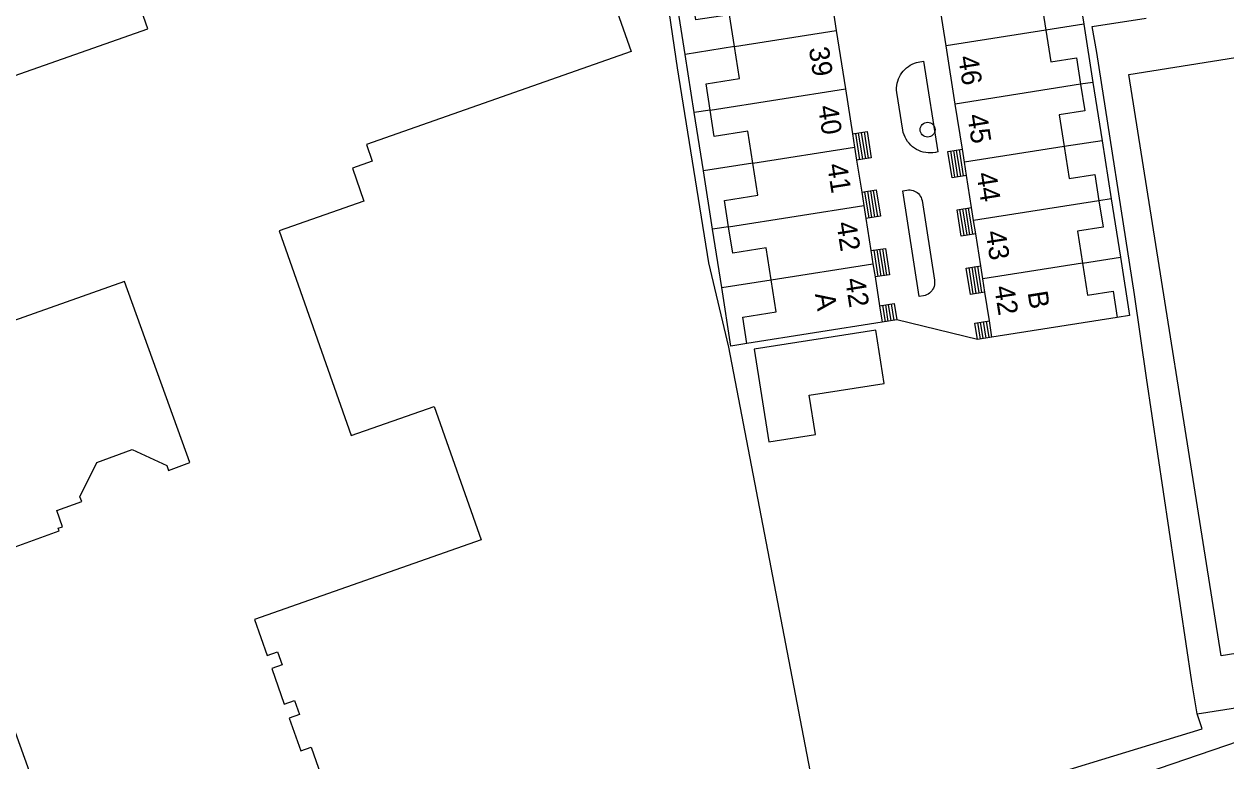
# Model space of a CAD drawing. Extents: x 122462 to 123306, y 485548 to 486417.
# Drawn here: x 122924.9 to 123015, y 485988.9 to 486044.1 of the extents above; entities that cross this region are included whole.
import ezdxf

# ---------------------------------------------------------------- set-up
doc = ezdxf.new("R2010")
doc.units = 0
for name, color, linetype in [('Level 1', 7, 'Continuous'), ('Level 17', 7, 'Continuous'), ('Level 19', 7, 'Continuous'), ('Level 2', 7, 'Continuous'), ('Level 22', 7, 'Continuous'), ('Level 23', 7, 'Continuous'), ('Level 31', 7, 'Continuous'), ('Level 33', 7, 'Continuous'), ('Level 4', 7, 'Continuous'), ('Level 53', 7, 'Continuous'), ('Level 58', 7, 'Continuous')]:
    doc.layers.add(name, color=color, linetype=linetype)

msp = doc.modelspace()

# ---------------------------------------------------------------- linework, layer by layer
at = {"layer": 'Level 1'}
for p, q in [((122985.109, 486048.018), (122985.796, 486043.653)), ((122994.036, 486042.511), (122993.349, 486046.881)), ((122985.796, 486043.653), (122986.484, 486039.287)), ((122994.723, 486038.141), (122994.036, 486042.511)), ((122986.484, 486039.287), (122987.015, 486035.909)), ((122995.255, 486034.759), (122994.723, 486038.141)), ((122987.015, 486035.909), (122987.17, 486034.92)), ((122987.17, 486034.92), (122987.326, 486033.934)), ((122995.41, 486033.771), (122995.255, 486034.759)), ((122987.326, 486033.934), (122987.705, 486031.53)), ((122995.565, 486032.784), (122995.41, 486033.771)), ((122995.942, 486030.389), (122995.565, 486032.784)), ((122987.705, 486031.53), (122987.861, 486030.542)), ((122987.861, 486030.542), (122988.016, 486029.555)), ((122996.097, 486029.401), (122995.942, 486030.389)), ((122988.016, 486029.555), (122988.395, 486027.15)), ((122996.252, 486028.414), (122996.097, 486029.401)), ((122996.629, 486026.019), (122996.252, 486028.414)), ((122988.395, 486027.15), (122988.55, 486026.162)), ((122988.55, 486026.162), (122988.706, 486025.175)), ((122988.706, 486025.175), (122989.046, 486023.018)), ((122996.784, 486025.031), (122996.629, 486026.019)), ((122996.939, 486024.044), (122996.784, 486025.031)), ((122997.277, 486021.896), (122996.939, 486024.044)), ((122989.046, 486023.018), (122989.24, 486021.783)), ((122989.24, 486021.783), (122979.099, 486020.186)), ((122997.469, 486020.66), (122997.277, 486021.896)), ((123006.872, 486022.139), (122997.469, 486020.66))]:
    msp.add_line(p, q, dxfattribs=at)
for points in [[(122909.043, 486034.951), (122934.172, 486043.77), (122928.744, 486059.24), (122925.558, 486060.77), (122920.657, 486059.05)], [(123002.75, 486048.359), (123003.061, 486046.384), (123001.139, 486046.082), (123001.516, 486043.687)], [(122978.157, 486042.45), (122977.78, 486044.84), (122975.278, 486044.446), (122974.968, 486046.421)], [(122969.221, 486045.484), (122970.417, 486042.075), (122950.562, 486035.109), (122951.004, 486033.849), (122949.512, 486033.326), (122950.376, 486030.864), (122944.024, 486028.635), (122949.413, 486013.282), (122955.649, 486015.47), (122959.158, 486005.468), (122942.173, 485999.509), (122943.124, 485996.798), (122943.899, 485997.07)], [(123001.516, 486043.687), (123001.892, 486041.293), (123003.813, 486041.595), (123004.124, 486039.619)], [(123036.936, 486000.318), (123014.656, 485996.778), (123007.729, 486040.36), (123030.009, 486043.9)], [(122976.342, 486037.69), (122976.031, 486039.666), (122978.533, 486040.06), (122978.157, 486042.45)], [(123004.124, 486039.619), (123004.434, 486037.644), (123002.513, 486037.342), (123002.889, 486034.947)], [(122979.533, 486033.717), (122979.156, 486036.109), (122976.653, 486035.715), (122976.342, 486037.69)], [(123002.889, 486034.947), (123003.265, 486032.553), (123005.187, 486032.855), (123005.498, 486030.879)], [(122977.72, 486028.945), (122977.409, 486030.921), (122979.911, 486031.315), (122979.533, 486033.717)], [(123005.498, 486030.879), (123005.809, 486028.904), (123003.887, 486028.602), (123004.264, 486026.207)], [(122980.911, 486024.959), (122980.533, 486027.364), (122978.031, 486026.97), (122977.72, 486028.945)], [(123004.264, 486026.207), (123004.64, 486023.813), (123006.561, 486024.115), (123006.872, 486022.139)], [(122928.903, 485987.214), (122925.986, 485986.162), (122919.786, 486003.35), (122927.526, 486006.135), (122927.453, 486006.334), (122927.763, 486006.439), (122927.347, 486007.679), (122929.213, 486008.337), (122929.077, 486008.687), (122930.344, 486011.27), (122933.003, 486012.254), (122935.587, 486011.038), (122935.716, 486010.68), (122937.315, 486011.257), (122932.421, 486024.831), (122922.45, 486021.312), (122921.27, 486024.643), (122908.263, 486020.04)], [(122979.099, 486020.186), (122978.787, 486022.162), (122981.289, 486022.556), (122980.911, 486024.959)], [(123039.88, 486010.079), (123041.407, 485998.31), (123044.363, 485998.693), (123045.045, 485993.433), (123025.056, 485986.593), (123022.952, 485992.743), (123008.995, 485987.967), (123011.1, 485981.817), (122978.059, 485970.509)], [(122943.899, 485997.07), (122944.237, 485996.106), (122943.463, 485995.834), (122944.402, 485993.158), (122945.177, 485993.429), (122945.549, 485992.368), (122944.775, 485992.096), (122945.631, 485989.656), (122946.406, 485989.928), (122948.413, 485984.209), (122937.01, 485980.207)]]:
    msp.add_lwpolyline(points, dxfattribs=at)
at = {"layer": 'Level 17'}
msp.add_line((122996.385, 486020.491), (122990.327, 486021.954), dxfattribs=at)
for points in [[(122992.868, 486034.474), (122992.685, 486034.479), (122992.503, 486034.5), (122992.324, 486034.537), (122992.149, 486034.59), (122991.979, 486034.657), (122991.816, 486034.739), (122991.66, 486034.836), (122991.514, 486034.945), (122991.377, 486035.067), (122991.252, 486035.2), (122991.139, 486035.343), (122991.038, 486035.496), (122990.952, 486035.657), (122990.88, 486035.825), (122990.823, 486035.999), (122990.781, 486036.177), (122990.33, 486039.017), (122990.317, 486039.188), (122990.318, 486039.36), (122990.333, 486039.532), (122990.363, 486039.701), (122990.406, 486039.867), (122990.463, 486040.029), (122990.534, 486040.186), (122990.617, 486040.337), (122990.713, 486040.48), (122990.82, 486040.614), (122990.937, 486040.739), (122991.065, 486040.854), (122991.202, 486040.958), (122991.347, 486041.051), (122991.499, 486041.13), (122991.658, 486041.197), (122991.821, 486041.251), (122991.946, 486041.282), (122992.346, 486041.357), (122993.409, 486034.554), (122993.231, 486034.512), (122993.05, 486034.485), (122992.868, 486034.474)], [(122992.025, 486023.724), (122990.777, 486031.641), (122991.099, 486031.691), (122991.214, 486031.704), (122991.331, 486031.702), (122991.446, 486031.688), (122991.558, 486031.659), (122991.667, 486031.618), (122991.77, 486031.564), (122991.866, 486031.499), (122991.953, 486031.422), (122992.031, 486031.336), (122992.099, 486031.242), (122992.154, 486031.14), (122992.198, 486031.032), (122992.228, 486030.92), (122993.16, 486024.946), (122993.174, 486024.823), (122993.174, 486024.7), (122993.158, 486024.577), (122993.128, 486024.458), (122993.083, 486024.343), (122993.026, 486024.234), (122992.955, 486024.132), (122992.872, 486024.04), (122992.779, 486023.959), (122992.677, 486023.89), (122992.568, 486023.833), (122992.452, 486023.79), (122992.332, 486023.761), (122992.025, 486023.724)]]:
    msp.add_lwpolyline(points, dxfattribs=at)
at = {"layer": 'Level 19'}
for p, q in [((123003.674, 486048.504), (123004.361, 486044.134)), ((122974.454, 486041.867), (122973.766, 486046.232)), ((123004.361, 486044.134), (123001.516, 486043.687)), ((123004.361, 486044.134), (123005.048, 486039.764)), ((122978.157, 486042.45), (122974.454, 486041.867)), ((122975.141, 486037.501), (122974.454, 486041.867)), ((123005.048, 486039.764), (123004.124, 486039.619)), ((123005.048, 486039.764), (123005.735, 486035.394)), ((122976.342, 486037.69), (122975.141, 486037.501)), ((122975.829, 486033.134), (122975.141, 486037.501)), ((123005.735, 486035.394), (123002.889, 486034.947)), ((123005.735, 486035.394), (123006.422, 486031.024)), ((122979.533, 486033.717), (122975.829, 486033.134)), ((122976.519, 486028.756), (122975.829, 486033.134)), ((123006.422, 486031.024), (123005.498, 486030.879)), ((123006.422, 486031.024), (123007.109, 486026.654)), ((122977.72, 486028.945), (122976.519, 486028.756)), ((122977.208, 486024.376), (122976.519, 486028.756)), ((123004.264, 486026.207), (123007.109, 486026.654)), ((122977.208, 486024.376), (122980.911, 486024.959)), ((122985.011, 485982.071), (122977.728, 486019.917))]:
    msp.add_line(p, q, dxfattribs=at)
for points in [[(123007.109, 486026.654), (123007.796, 486022.284), (123006.872, 486022.139)], [(122979.099, 486020.186), (122977.898, 486019.997), (122977.208, 486024.376)]]:
    msp.add_lwpolyline(points, dxfattribs=at)
at = {"layer": 'Level 2'}
msp.add_lwpolyline([(122980.742, 486012.824), (122984.233, 486013.374), (122983.77, 486016.316), (122989.39, 486017.201), (122988.762, 486021.192), (122979.65, 486019.757), (122980.742, 486012.824)], dxfattribs=at)
at = {"layer": 'Level 22'}
msp.add_line((123013.24, 485991.309), (123012.85, 485992.419), dxfattribs=at)
for points in [[(123012.85, 485992.419), (123012.46, 485994.829), (123009.07, 486017.619), (123008.163, 486023.864), (123005.34, 486042.009), (123004.99, 486043.949), (123009.03, 486044.579)], [(123012.85, 485992.419), (123033.58, 485995.679), (123037.574, 485996.301), (123036.936, 486000.318)]]:
    msp.add_lwpolyline(points, dxfattribs=at)
at = {"layer": 'Level 23'}
for points in [[(122977.728, 486019.917), (122976.25, 486026.249), (122973.88, 486040.859), (122971.68, 486055.829), (122969.43, 486069.689), (122967.7, 486081.919), (122967.058, 486085.657)], [(122985.011, 485982.071), (122994.143, 485985.324), (122995.54, 485985.809), (123001.79, 485987.799), (123013.24, 485991.309)]]:
    msp.add_lwpolyline(points, dxfattribs=at)
at = {"layer": 'Level 31'}
for p, q in [((122990.327, 486021.954), (122989.24, 486021.783)), ((122997.469, 486020.66), (122996.385, 486020.491))]:
    msp.add_line(p, q, dxfattribs=at)
for points in [[(122987.015, 486035.909), (122988.102, 486036.08), (122988.414, 486034.105), (122987.326, 486033.934)], [(122995.565, 486032.784), (122994.479, 486032.613), (122994.169, 486034.588), (122995.255, 486034.759)], [(122987.705, 486031.53), (122988.792, 486031.701), (122989.103, 486029.726), (122988.016, 486029.555)], [(122996.252, 486028.414), (122995.167, 486028.243), (122994.856, 486030.218), (122995.942, 486030.389)], [(122988.395, 486027.15), (122989.482, 486027.321), (122989.793, 486025.346), (122988.706, 486025.175)], [(122996.939, 486024.044), (122995.854, 486023.873), (122995.543, 486025.848), (122996.629, 486026.019)], [(122989.046, 486023.018), (122990.132, 486023.189), (122990.327, 486021.954)], [(122996.385, 486020.491), (122996.191, 486021.725), (122997.277, 486021.896)]]:
    msp.add_lwpolyline(points, dxfattribs=at)
at = {"layer": 'Level 33'}
for p, q in [((122987.45, 486035.977), (122987.762, 486034.003)), ((122987.667, 486036.012), (122987.979, 486034.037)), ((122987.885, 486036.046), (122988.197, 486034.071)), ((122987.233, 486035.943), (122987.545, 486033.968)), ((122994.696, 486032.647), (122994.386, 486034.622)), ((122994.914, 486032.681), (122994.604, 486034.656)), ((122995.131, 486032.716), (122994.821, 486034.691)), ((122995.348, 486032.75), (122995.038, 486034.725)), ((122987.923, 486031.564), (122988.234, 486029.589)), ((122988.14, 486031.598), (122988.451, 486029.623)), ((122988.357, 486031.633), (122988.668, 486029.658)), ((122988.575, 486031.667), (122988.886, 486029.692)), ((122995.384, 486028.277), (122995.073, 486030.252)), ((122995.602, 486028.312), (122995.291, 486030.286)), ((122995.819, 486028.346), (122995.508, 486030.321)), ((122996.036, 486028.38), (122995.725, 486030.355)), ((122988.613, 486027.184), (122988.924, 486025.209)), ((122988.83, 486027.218), (122989.141, 486025.243)), ((122989.047, 486027.253), (122989.358, 486025.278)), ((122989.265, 486027.287), (122989.576, 486025.312)), ((122996.071, 486023.907), (122995.76, 486025.882)), ((122996.289, 486023.942), (122995.978, 486025.916)), ((122996.506, 486023.976), (122996.195, 486025.951)), ((122996.723, 486024.01), (122996.412, 486025.985)), ((122989.263, 486023.052), (122989.458, 486021.817)), ((122989.48, 486023.086), (122989.675, 486021.851)), ((122989.697, 486023.12), (122989.892, 486021.886)), ((122989.915, 486023.155), (122990.11, 486021.92)), ((122996.602, 486020.525), (122996.408, 486021.759)), ((122996.82, 486020.559), (122996.626, 486021.793)), ((122997.037, 486020.593), (122996.843, 486021.828)), ((122997.254, 486020.627), (122997.06, 486021.862))]:
    msp.add_line(p, q, dxfattribs=at)
at = {"layer": 'Level 4'}
for p, q in [((122978.157, 486042.45), (122985.796, 486043.653)), ((123001.516, 486043.687), (122994.036, 486042.511)), ((123004.124, 486039.619), (122994.723, 486038.141)), ((122976.342, 486037.69), (122986.484, 486039.287)), ((122979.533, 486033.717), (122987.17, 486034.92)), ((123002.889, 486034.947), (122995.41, 486033.771)), ((123005.498, 486030.879), (122996.097, 486029.401)), ((122977.72, 486028.945), (122987.861, 486030.542)), ((122980.911, 486024.959), (122988.55, 486026.162)), ((123004.264, 486026.207), (122996.784, 486025.031))]:
    msp.add_line(p, q, dxfattribs=at)
at = {"layer": 'Level 53'}
msp.add_circle((122992.645, 486036.22), 0.56, dxfattribs=at)

# ---------------------------------------------------------------- texts
at = {"layer": 'Level 58'}
for s, rotation, p in [('39', 278.94914, (122983.732, 486042.324)), ('46', 278.93327, (122994.933, 486041.667)), ('40', 278.94914, (122984.42, 486037.955)), ('45', 278.93327, (122995.618, 486037.297)), ('41', 278.94914, (122985.107, 486033.59)), ('44', 278.93327, (122996.305, 486032.927)), ('42', 278.94914, (122985.796, 486029.22)), ('43', 278.93327, (122996.991, 486028.557)), ('42', 278.94914, (122986.454, 486025.011)), ('42', 278.93327, (122997.638, 486024.427)), ('A', 278.94914, (122984.19, 486023.896)), ('B', 278.93327, (123000.142, 486024.018))]:
    msp.add_text(s, height=1.5, rotation=rotation, dxfattribs=at).set_placement(p)

doc.saveas('drawing.dxf')
